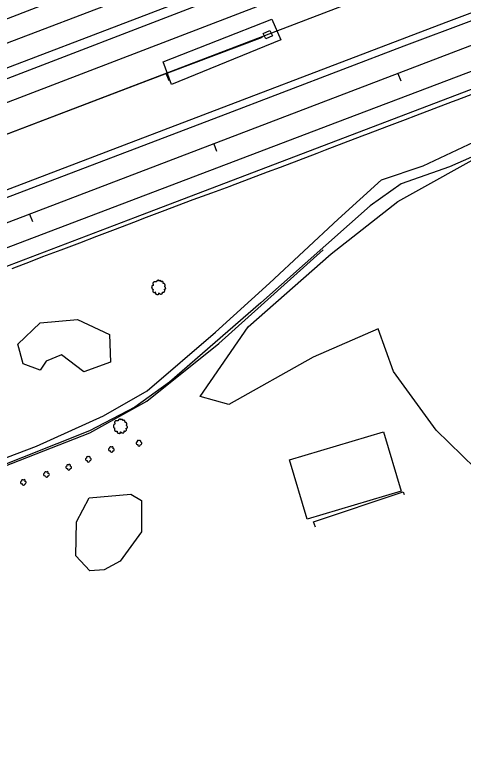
# Model space of a CAD drawing. Extents: x 1901471 to 1963503, y 756461 to 799997.
# Drawn here: x 1906451.4 to 1906679, y 758990.8 to 759364.3 of the extents above; entities that cross this region are included whole.
import ezdxf

# ---------------------------------------------------------------- set-up
doc = ezdxf.new("R2010")
doc.units = 0
for name, color, linetype in [('RD_DTM_BkLn1', 7, 'Continuous'), ('RD_EX_Bldg', 7, 'Continuous'), ('RD_EX_DR_ErosCtrl', 7, 'Continuous'), ('RD_EX_DR_Inlet', 7, 'Continuous'), ('RD_EX_Driveway', 7, 'Continuous'), ('RD_EX_Fence_Other', 7, 'Continuous'), ('RD_EX_H2O', 7, 'Continuous'), ('RD_EX_Road', 7, 'Continuous'), ('RD_EX_VEG', 7, 'Continuous'), ('RD_HC_Cl', 7, 'Continuous'), ('RD_HC_Data_Tic', 7, 'Continuous')]:
    doc.layers.add(name, color=color, linetype=linetype)

# ---------------------------------------------------------------- blocks, each defined once
blk = doc.blocks.new('T2')
at = {"layer": 'RD_EX_VEG'}
for points in [[(0.05233333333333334, 7.213166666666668), (-0.24750000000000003, 7.238166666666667), (-0.5723333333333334, 7.138166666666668), (-0.8222500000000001, 7.038250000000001), (-1.0471666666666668, 6.963250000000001), (-1.2720833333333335, 6.863250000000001), (-1.5719166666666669, 6.688416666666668), (-1.7968333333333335, 6.488416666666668), (-1.9218333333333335, 6.2385833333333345), (-1.9718333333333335, 6.013666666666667), (-2.0217500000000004, 5.738833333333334), (-2.0217500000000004, 5.563833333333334), (-2.146666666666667, 5.538833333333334), (-2.296666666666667, 5.563833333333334), (-2.5465000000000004, 5.638833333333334), (-2.796416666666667, 5.638833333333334), (-3.0463333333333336, 5.638833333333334), (-3.3961666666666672, 5.613833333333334), (-3.7460000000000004, 5.613833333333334), (-4.020833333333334, 5.563833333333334), (-4.345750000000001, 5.513916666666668), (-4.720583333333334, 5.389000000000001), (-5.0704166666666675, 5.264000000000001), (-5.37025, 5.014083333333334), (-5.620166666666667, 4.539333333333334), (-5.745166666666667, 4.189500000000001), (-5.895083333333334, 3.9395833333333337), (-5.745166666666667, 3.489833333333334), (-5.570166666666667, 3.139916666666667), (-5.545250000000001, 2.9400000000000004), (-5.470250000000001, 2.5152500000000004), (-5.37025, 2.2903333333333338), (-5.245333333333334, 2.0903333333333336), (-5.320250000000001, 2.065416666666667), (-5.695166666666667, 2.015416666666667), (-5.995000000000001, 1.9155000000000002), (-6.419833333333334, 1.6905833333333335), (-6.644750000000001, 1.465666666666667), (-6.744750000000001, 1.1407500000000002), (-6.769666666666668, 0.7909166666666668), (-6.869583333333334, 0.5910833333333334), (-6.944583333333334, 0.3161666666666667), (-6.969583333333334, 0.2411666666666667), (-7.019583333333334, -0.08366666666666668), (-6.9195833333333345, -0.5335000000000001), (-6.894583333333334, -0.8833333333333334), (-6.769666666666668, -1.1082500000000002), (-6.619750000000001, -1.2830833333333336), (-6.444833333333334, -1.5330000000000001), (-6.045000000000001, -1.7579166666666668), (-5.7201666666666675, -1.8579166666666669), (-5.520250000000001, -1.8828333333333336), (-5.695166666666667, -2.382666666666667), (-5.745166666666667, -2.7325000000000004), (-5.870083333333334, -3.132333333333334), (-5.870083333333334, -3.2072500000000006), (-5.920000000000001, -3.682083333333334), (-5.770166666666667, -4.007000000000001), (-5.695166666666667, -4.38175), (-5.520250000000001, -4.606666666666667), (-5.245333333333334, -4.906583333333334), (-4.9205000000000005, -5.131416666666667), (-4.420666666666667, -5.256416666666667), (-4.020833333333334, -5.231416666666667), (-3.4460833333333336, -5.056500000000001), (-3.1962500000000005, -4.9815000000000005), (-3.2212500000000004, -5.156416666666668), (-3.1962500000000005, -5.531333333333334), (-3.1962500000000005, -5.956083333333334), (-3.0463333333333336, -6.280916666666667), (-2.946333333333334, -6.555833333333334), (-2.796416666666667, -6.805750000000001), (-2.4715000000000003, -7.030583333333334), (-2.07175, -7.1055833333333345), (-1.6469166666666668, -7.2555000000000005), (-1.1970833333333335, -7.330500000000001), (-0.6973333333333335, -7.355500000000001), (-0.09758333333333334, -7.205583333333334), (0.17725000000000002, -7.080583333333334), (0.27725000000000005, -6.905666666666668), (0.47716666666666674, -6.530833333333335), (0.4271666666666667, -6.3059166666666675), (0.4521666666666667, -5.706166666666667), (0.5520833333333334, -5.881166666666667), (0.7270833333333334, -6.231000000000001), (1.2268333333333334, -6.530833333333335), (1.626666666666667, -6.705750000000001), (2.101416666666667, -6.8557500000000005), (2.4013333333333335, -6.930666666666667), (2.8760833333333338, -6.8557500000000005), (3.2510000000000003, -6.780750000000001), (3.6257500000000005, -6.655750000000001), (3.9256666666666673, -6.380916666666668), (4.100583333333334, -6.106000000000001), (4.1505833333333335, -5.831166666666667), (4.2255, -5.456333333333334), (4.275500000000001, -5.281416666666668)], [(4.275500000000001, -5.281416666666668), (4.200583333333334, -5.106416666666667), (4.1505833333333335, -4.856583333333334), (4.2255, -4.881583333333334), (4.4004166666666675, -4.931583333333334), (4.675333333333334, -5.056500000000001), (4.900250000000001, -5.131416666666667), (5.225083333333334, -5.106416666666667), (5.500000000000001, -5.006500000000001), (5.949750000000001, -4.731583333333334), (6.224666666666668, -4.256833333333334), (6.499500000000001, -3.8570000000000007), (6.5745000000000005, -3.5321666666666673), (6.524500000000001, -3.3072500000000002), (6.499500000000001, -2.8075000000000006), (6.299583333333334, -2.5575833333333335), (6.249583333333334, -2.432666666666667), (6.1496666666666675, -2.0328333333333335), (6.224666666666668, -1.9828333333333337), (6.499500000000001, -1.9328333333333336), (6.874333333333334, -1.8079166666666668), (7.149250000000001, -1.6830000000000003), (7.374166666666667, -1.5080000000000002), (7.449083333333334, -1.2830833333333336), (7.424166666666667, -0.8833333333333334), (7.4740833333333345, -0.48350000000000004), (7.399166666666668, -0.3335), (7.299166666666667, -0.1836666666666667), (7.224166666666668, 0.016333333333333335), (7.074250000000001, 0.16616666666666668), (6.974333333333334, 0.3161666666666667), (6.874333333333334, 0.41608333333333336), (6.749416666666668, 0.5660833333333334), (6.5745000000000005, 0.6910000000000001), (6.424583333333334, 0.7410000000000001), (6.374583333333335, 0.8909166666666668), (6.524500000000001, 1.0908333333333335), (6.5745000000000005, 1.1907500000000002), (6.599416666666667, 1.4156666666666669), (6.824416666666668, 1.7655000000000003), (6.874333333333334, 2.1653333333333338), (6.824416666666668, 2.590166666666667), (6.774416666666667, 2.8650833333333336), (6.624416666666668, 3.139916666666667), (6.424583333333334, 3.3898333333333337), (6.299583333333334, 3.5647500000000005), (6.124666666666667, 3.689666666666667), (5.799833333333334, 3.814666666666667), (5.549916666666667, 3.864583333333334), (5.200083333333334, 3.864583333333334), (5.000166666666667, 3.9145833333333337), (5.025166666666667, 3.964583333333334), (5.025166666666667, 4.1145000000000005), (5.025166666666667, 4.389416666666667), (4.950166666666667, 4.839166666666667), (4.800250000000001, 5.339), (4.800250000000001, 5.364000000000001), (4.7002500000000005, 5.613833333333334), (4.475416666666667, 5.813750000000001), (4.3005, 5.913666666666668), (4.100583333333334, 6.038666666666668), (3.850666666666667, 6.063666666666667), (3.5508333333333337, 6.063666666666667), (3.2759166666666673, 6.013666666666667), (3.0760000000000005, 5.913666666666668), (2.9010833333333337, 5.788750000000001), (2.8260833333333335, 5.938666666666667), (2.726166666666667, 6.2385833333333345), (2.676166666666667, 6.3885000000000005), (2.52625, 6.563416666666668), (2.301416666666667, 6.7633333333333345), (1.8515000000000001, 6.888250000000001), (1.2268333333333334, 6.813333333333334), (0.9269166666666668, 6.613416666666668), (0.7770000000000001, 6.438500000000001), (0.7270833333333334, 6.563416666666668), (0.5270833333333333, 6.7633333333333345), (0.4271666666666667, 6.938250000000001), (0.25225000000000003, 7.063250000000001), (0.10233333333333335, 7.163166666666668), (0.0023333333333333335, 7.213166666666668)]]:
    blk.add_spline(points, degree=3, dxfattribs=at)
blk = doc.blocks.new('SB2')
at = {"layer": 'RD_EX_VEG'}
for centre, radius, start, end in [((-1.563757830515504, -0.1555935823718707), 1.256970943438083, 96.45178611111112, 294.73400833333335), ((-0.7210660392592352, 1.5471418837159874), 1.0835094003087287, 34.97628888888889, 204.7560222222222), ((1.0452472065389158, 1.7020636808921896), 0.9945285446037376, 308.76261111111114, 152.04674444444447), ((1.8396429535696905, -0.2793298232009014), 1.2180790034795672, 256.56668055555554, 98.10463055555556), ((0.2455500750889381, -1.5963122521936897), 1.3177675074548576, 166.88265555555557, 5.758930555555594)]:
    blk.add_arc(centre, radius, start, end, dxfattribs=at)

msp = doc.modelspace()

# ---------------------------------------------------------------- linework, layer by layer
at = {"layer": 'RD_DTM_BkLn1'}
msp.add_lwpolyline([(1906450.038786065, 759235.7291894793), (1906459.3887317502, 759239.2731070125), (1906465.6926203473, 759241.6624750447), (1906475.0524649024, 759245.1827732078), (1906484.4123094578, 759248.7030713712), (1906493.133396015, 759251.9831285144), (1906502.473442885, 759255.5554925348), (1906511.8134897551, 759259.1278565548), (1906518.3279684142, 759261.6195024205), (1906527.6707698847, 759265.1842078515), (1906537.0135713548, 759268.7489132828), (1906541.978061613, 759270.6430930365), (1906551.3856735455, 759274.0334711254), (1906560.793285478, 759277.4238492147), (1906561.0173509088, 759277.5045994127), (1906570.3614863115, 759281.065582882), (1906579.7056217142, 759284.626566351), (1906586.197910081, 759287.1007312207), (1906595.5467996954, 759290.6492638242), (1906604.8956893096, 759294.1977964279), (1906609.0753142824, 759295.7842453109), (1906618.4067994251, 759299.3789295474), (1906627.7382845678, 759302.973613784), (1906630.8843215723, 759304.1855333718), (1906640.2403660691, 759307.7159198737), (1906649.5964105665, 759311.246306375), (1906654.8581491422, 759313.2317576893), (1906664.2202565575, 759316.7454308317), (1906673.5823639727, 759320.2591039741), (1906675.9057842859, 759321.1311020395), (1906685.235524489, 759324.7294942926)], dxfattribs=at)
at = {"layer": 'RD_EX_Bldg'}
msp.add_lwpolyline([(1906599.7300000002, 759108.4900000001), (1906590.8000000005, 759138.56), (1906638.5600000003, 759152.7400000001), (1906647.4800000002, 759122.6700000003)], close=True, dxfattribs=at)
at = {"layer": 'RD_EX_DR_ErosCtrl'}
msp.add_lwpolyline([(1906531.0000000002, 759329.0200000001), (1906526.7300000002, 759340.4900000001), (1906581.9200000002, 759362.08), (1906586.4500000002, 759351.6800000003)], close=True, dxfattribs=at)
at = {"layer": 'RD_EX_DR_Inlet'}
msp.add_lwpolyline([(1906577.5300000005, 759354.7600000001), (1906580.9200000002, 759356.32), (1906582.1500000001, 759353.6300000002), (1906578.7700000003, 759352.08)], close=True, dxfattribs=at)
at = {"layer": 'RD_EX_Driveway'}
for points in [[(1906286.4600000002, 758984.4100000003), (1906217.3300000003, 759029.8), (1906203.9700000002, 759046.3400000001), (1906240.4400000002, 759060.55), (1906332.6900000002, 759095.6400000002), (1906392.2800000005, 759118.9700000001), (1906462.4700000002, 759145.58), (1906496.4000000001, 759160.8500000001), (1906518.6700000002, 759173.58), (1906553.2300000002, 759203.3700000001), (1906580.5900000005, 759228.1800000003), (1906615.5800000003, 759260.7300000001), (1906637.4200000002, 759280.6700000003), (1906658.6200000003, 759287.7700000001), (1906701.6700000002, 759307.9200000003), (1906748.5400000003, 759323.2900000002), (1906784.8000000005, 759337.7100000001)], [(1906785.4400000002, 759332.3), (1906729.0300000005, 759312.1600000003), (1906671.9800000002, 759287.2400000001), (1906647.39, 759278.6500000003), (1906631.6900000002, 759267.4100000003), (1906576.3500000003, 759218.2100000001), (1906529.9000000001, 759178.0300000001), (1906512.3000000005, 759165.4100000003), (1906489.4000000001, 759153.32), (1906404.5800000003, 759119.6100000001), (1906234.7200000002, 759054.2900000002), (1906215.8400000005, 759045.81), (1906222.6300000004, 759033.6200000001), (1906267.1600000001, 759004.7800000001), (1906295.2000000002, 758987.7500000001)], [(1906604.0800000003, 759104.4600000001), (1906603.0200000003, 759107.1600000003), (1906648.5200000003, 759122.4300000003), (1906649.0100000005, 759121.1000000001)]]:
    msp.add_lwpolyline(points, dxfattribs=at)
at = {"layer": 'RD_EX_Fence_Other'}
for points in [[(1905890.6600000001, 759107.4000000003), (1906024.7400000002, 759158.1400000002), (1906175.1000000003, 759215.8500000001), (1906308.39, 759266.6400000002), (1906487.5400000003, 759335.2900000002), (1906666.4300000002, 759403.9300000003), (1906805.3200000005, 759457.1200000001), (1906969.2700000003, 759519.3700000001), (1907090.3000000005, 759565.6200000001), (1907179.8800000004, 759599.4800000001)], [(1906234.0400000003, 759053.4100000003), (1906345.1000000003, 759096.3), (1906434.0400000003, 759130.6200000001), (1906489.5700000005, 759152.2900000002), (1906518.4700000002, 759168.31), (1906555.0300000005, 759197.6600000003), (1906607.8600000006, 759245.06)]]:
    msp.add_lwpolyline(points, dxfattribs=at)
at = {"layer": 'RD_EX_H2O'}
msp.add_lwpolyline([(1906576.9300000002, 759352.7400000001), (1906518.5500000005, 759330.8800000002), (1906294.8800000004, 759245.7000000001), (1906161.3200000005, 759194.7800000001), (1906116.8000000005, 759176.2600000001)], dxfattribs=at)
at = {"layer": 'RD_EX_Road'}
for points in [[(1905899.8000000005, 759123.07), (1906075.6300000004, 759189.9000000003), (1906387.6500000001, 759309.0400000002), (1906672.5800000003, 759418.6500000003), (1906870.2200000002, 759494.1400000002), (1907083.9200000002, 759575.4100000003), (1907263.5100000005, 759645.3900000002), (1907499.7800000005, 759733.6800000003), (1907666.8500000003, 759798.1500000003), (1907826.7000000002, 759859.5200000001), (1907906.4700000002, 759890.05), (1907994.9000000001, 759923.83), (1908090.4300000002, 759959.9300000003), (1908208.2300000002, 760004.3800000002), (1908340.7200000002, 760055.2400000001), (1908444.9100000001, 760095.3500000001), (1908616.5100000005, 760160.2800000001), (1908703.2300000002, 760193.6000000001), (1908792.7400000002, 760227.9900000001), (1908886.1200000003, 760264.2400000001), (1908987.2200000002, 760302.6600000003), (1909099.9200000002, 760345.4000000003), (1909184.1700000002, 760377.9000000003), (1909332.7000000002, 760434.1900000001)], [(1905898.9400000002, 759153.33), (1906088.6700000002, 759225.5200000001), (1906311.9000000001, 759310.0400000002), (1906544.1600000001, 759399.8400000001), (1906708.1900000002, 759461.7900000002), (1906882.2600000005, 759529.2600000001), (1907107.5000000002, 759614.2900000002), (1907382.9000000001, 759719.6300000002), (1907499.4300000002, 759763.83), (1907542.4100000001, 759780.1400000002), (1907689.7300000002, 759836.57), (1907806.7600000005, 759880.8600000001), (1907961.0400000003, 759939.9100000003), (1908055.0300000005, 759976.0100000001), (1908149.64, 760012.2600000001), (1908247.3400000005, 760049.2800000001), (1908337.3200000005, 760083.8400000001), (1908444.7600000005, 760124.57), (1908579.8700000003, 760175.6600000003), (1908714.9800000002, 760227.7600000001), (1908872.2000000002, 760288.05), (1909004.3800000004, 760338.9100000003), (1909100.0700000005, 760375.2400000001), (1909237.0700000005, 760427.6400000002)], [(1905900.2300000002, 759127.57), (1906144.3500000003, 759221.2500000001), (1906390.6600000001, 759315.81), (1906562.7200000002, 759381.5300000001), (1906807.5200000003, 759475.08), (1907034.2600000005, 759561.6200000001), (1907283.5500000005, 759656.5000000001), (1907438.0800000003, 759715.6200000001), (1907498.7700000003, 759738.6900000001), (1907606.5600000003, 759779.4400000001), (1907758.3700000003, 759837.7300000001), (1907924.2500000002, 759900.9500000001), (1908059.6700000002, 759952.7400000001), (1908229.5700000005, 760017.1300000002), (1908367.0000000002, 760070.0000000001), (1908505.5100000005, 760122.4800000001), (1908654.8500000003, 760179.2200000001), (1908778.8300000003, 760226.7600000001), (1908870.8100000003, 760262.2300000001), (1909033.6000000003, 760324.6900000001), (1909100.0700000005, 760349.81), (1909148.4500000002, 760368.1800000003), (1909270.3000000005, 760414.9800000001)], [(1905899.8000000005, 759066.2000000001), (1906068.0300000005, 759131.0000000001), (1906173.6800000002, 759171.4800000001), (1906321.4600000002, 759227.6000000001), (1906507.0800000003, 759298.3600000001), (1906670.3300000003, 759360.57), (1906828.3100000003, 759419.9700000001), (1906997.1500000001, 759485.3), (1907179.8100000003, 759554.9100000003), (1907332.2000000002, 759613.0000000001), (1907445.4200000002, 759656.1200000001), (1907499.39, 759676.6900000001), (1907664.2600000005, 759739.5100000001), (1907822.39, 759800.1200000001), (1907983.9200000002, 759861.6400000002), (1908110.1100000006, 759910.08), (1908269.8100000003, 759970.9500000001), (1908393.9000000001, 760018.7200000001), (1908567.4800000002, 760085.3500000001), (1908722.7300000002, 760144.3900000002), (1908899.4400000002, 760211.8), (1909007.0400000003, 760252.9100000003), (1909099.9800000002, 760288.2500000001), (1909276.7800000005, 760356.0400000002)], [(1909099.5200000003, 760249.2700000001), (1908981.0100000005, 760204.1000000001), (1908780.7400000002, 760126.6900000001), (1908613.0600000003, 760062.7400000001), (1908334.3400000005, 759957.4900000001), (1908163.7600000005, 759891.6800000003), (1907933.7900000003, 759804.1100000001), (1907839.0500000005, 759767.58), (1907745.5400000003, 759731.9400000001), (1907596.89, 759674.6900000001), (1907504.1100000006, 759639.2100000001), (1907376.7600000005, 759591.7800000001), (1907220.5600000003, 759531.1000000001), (1906990.1800000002, 759443.6600000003), (1906858.6900000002, 759392.9700000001), (1906681.6200000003, 759325.8500000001), (1906512.5700000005, 759261.4800000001), (1906380.9400000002, 759211.55), (1906146.3600000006, 759121.2900000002), (1905900.2300000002, 759028.4300000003)], [(1905898.5200000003, 759061.6900000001), (1905966.6600000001, 759087.3900000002), (1906042.0300000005, 759116.3600000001), (1906172.6900000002, 759166.55), (1906259.5800000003, 759199.4600000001), (1906416.9000000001, 759260.1800000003), (1906556.1200000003, 759313.0100000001), (1906648.9400000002, 759348.55), (1906751.9500000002, 759387.2200000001), (1906832.2600000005, 759417.5000000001), (1906950.7400000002, 759463.4200000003), (1907061.0000000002, 759505.2200000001), (1907195.9400000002, 759557.05)], [(1905901.2500000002, 759036.4900000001), (1906001.5500000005, 759075.3800000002), (1906121.6800000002, 759121.7900000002), (1906227.0000000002, 759161.6100000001), (1906348.1200000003, 759208.1800000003), (1906428.7500000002, 759239.1200000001), (1906615.3300000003, 759310.1000000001), (1906771.3700000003, 759369.1200000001), (1906923.1000000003, 759427.2100000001), (1907075.8100000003, 759485.9600000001), (1907172.2400000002, 759522.4900000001)]]:
    msp.add_lwpolyline(points, dxfattribs=at)
at = {"layer": 'RD_EX_VEG'}
msp.add_lwpolyline([(1906685.0200000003, 759134.4400000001), (1906665.1900000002, 759153.6400000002), (1906643.5200000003, 759183.4400000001), (1906635.8500000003, 759205.1100000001), (1906602.89, 759190.6600000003), (1906560.0000000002, 759166.7300000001), (1906545.5500000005, 759170.8), (1906569.9300000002, 759206.0100000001), (1906611.9200000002, 759243.0300000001), (1906645.7800000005, 759269.6700000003), (1906694.0900000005, 759296.5300000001), (1906747.8100000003, 759325.4300000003), (1906819.1500000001, 759355.2200000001), (1906889.1200000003, 759390.4400000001), (1906947.8200000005, 759407.82), (1906994.3200000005, 759422.7200000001), (1907022.7600000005, 759419.56), (1907047.14, 759432.6500000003), (1907091.3800000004, 759455.6800000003), (1907132.9200000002, 759476.9000000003)], dxfattribs=at)
for points in [[(1906455.7100000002, 759187.2800000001), (1906453.0000000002, 759197.2100000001), (1906464.2900000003, 759208.0400000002), (1906483.2500000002, 759209.8500000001), (1906499.5000000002, 759202.1700000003), (1906499.9500000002, 759188.1800000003), (1906486.4100000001, 759183.2100000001), (1906475.1200000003, 759191.7900000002), (1906467.4500000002, 759188.6300000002), (1906464.2900000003, 759184.1100000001)], [(1906489.5700000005, 759082.31), (1906482.3500000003, 759089.9800000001), (1906482.8000000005, 759107.1400000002), (1906489.1200000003, 759119.33), (1906510.3400000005, 759121.1300000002), (1906515.7600000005, 759117.9700000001), (1906515.7600000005, 759102.1700000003), (1906504.9200000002, 759087.2700000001), (1906496.7900000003, 759082.7600000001)]]:
    msp.add_lwpolyline(points, close=True, dxfattribs=at)
at = {"layer": 'RD_HC_Cl'}
for p, q in [((1909479.0478167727, 760507.1843995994), (1905534.035931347, 759001.1671497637)), ((1909452.059995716, 760451.3866915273), (1905660.7541935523, 759003.369494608)), ((1909501.1381786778, 760425.0018172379), (1905781.9100478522, 759004.6201264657))]:
    msp.add_line(p, q, dxfattribs=at)
at = {"layer": 'RD_HC_Data_Tic'}
for p, q in [((1906528.1262887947, 759334.6457818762), (1906529.5534629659, 759330.9090488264)), ((1906645.8113471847, 759334.545999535), (1906647.2384277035, 759330.8092307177)), ((1906552.392126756, 759298.8689865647), (1906553.8192072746, 759295.1322177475)), ((1906458.972906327, 759263.1919735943), (1906460.399986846, 759259.4552047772))]:
    msp.add_line(p, q, dxfattribs=at)

# ---------------------------------------------------------------- block references
at = {"layer": 'RD_EX_VEG'}
for name, p, xscale, yscale in [('T2', (1906524.3300000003, 759226.1000000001), 0.4921259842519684, 0.4921259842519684), ('T2', (1906504.9200000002, 759155.6700000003), 0.4921259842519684, 0.4921259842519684), ('SB2', (1906514.4000000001, 759147.0900000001), 0.5019685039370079, 0.5019685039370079), ('SB2', (1906500.4100000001, 759143.9300000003), 0.5019685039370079, 0.5019685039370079), ('SB2', (1906488.6700000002, 759138.9700000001), 0.5019685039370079, 0.5019685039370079), ('SB2', (1906478.7400000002, 759134.9000000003), 0.5019685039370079, 0.5019685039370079), ('SB2', (1906467.4500000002, 759131.2900000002), 0.5019685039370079, 0.5019685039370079), ('SB2', (1906455.7100000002, 759127.2300000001), 0.5019685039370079, 0.5019685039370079)]:
    msp.add_blockref(name, p, dxfattribs=dict(at, xscale=xscale, yscale=yscale))

doc.saveas('drawing.dxf')
